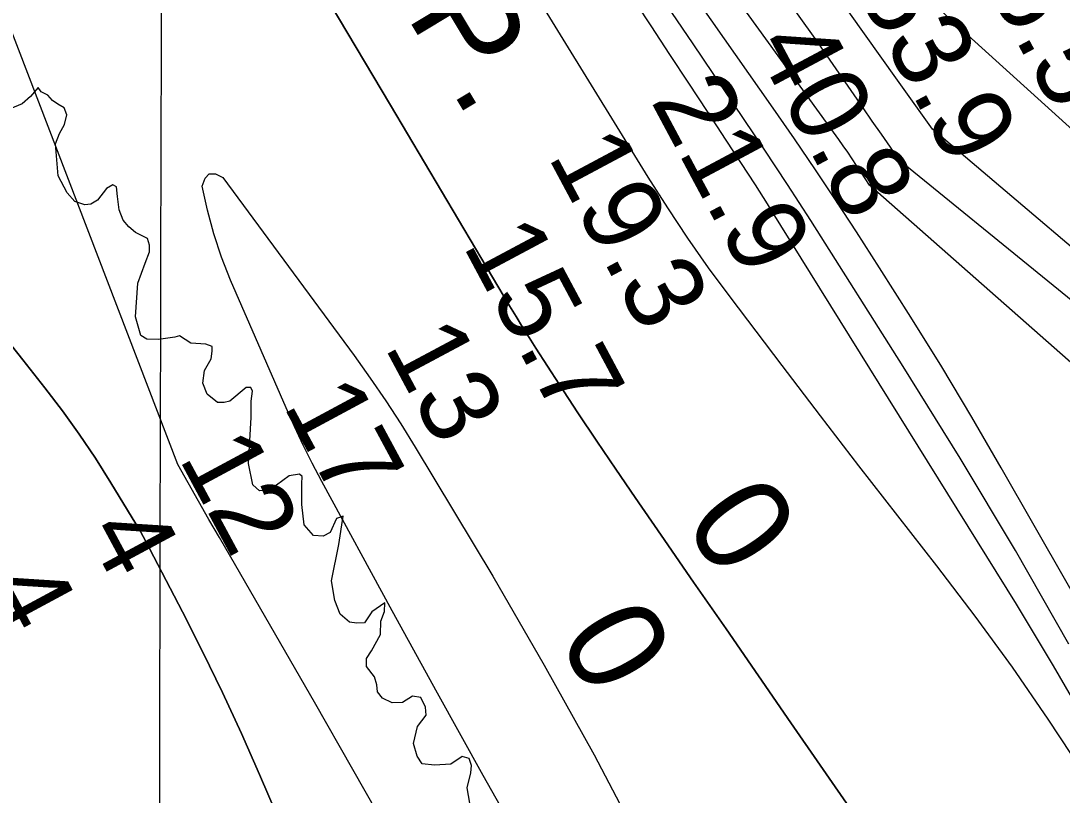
# Model space of a CAD drawing. Extents: x 3172297 to 3210190, y 958463 to 983887.
# Drawn here: x 3197314 to 3198204, y 978496 to 979158 of the extents above; entities that cross this region are included whole.
import ezdxf

# ---------------------------------------------------------------- set-up
doc = ezdxf.new("R2010")
doc.units = 0
for name, color, linetype in [('V-GRID-MAJR', 7, 'Continuous'), ('V-RIVR-EDGE', 7, 'Continuous'), ('V-RIVR-RANG', 7, 'Continuous'), ('V-TOPO-DPTH', 7, 'Continuous'), ('V-TOPO-MAJR', 7, 'Continuous'), ('V-TOPO-MAJR-IDEN', 7, 'Continuous'), ('V-TOPO-MINR', 7, 'Continuous'), ('V-TOPO-WATR', 7, 'Continuous'), ('V-TOPO-WATR-IDEN', 7, 'Continuous')]:
    doc.layers.add(name, color=color, linetype=linetype)

msp = doc.modelspace()

# ---------------------------------------------------------------- linework, layer by layer
at = {"layer": 'V-GRID-MAJR'}
msp.add_spline([(3197398.305, 963867.904), (3197412.4080000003, 969928.193), (3197426.518, 975991.567), (3197440.629, 982054.993), (3197440.636, 982058.025)], degree=3, dxfattribs=at)
at = {"layer": 'V-RIVR-EDGE'}
for points in [[(3197640.0281867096, 978574.8536595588), (3197631.195336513, 978574.5709437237), (3197622.9821395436, 978578.550492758), (3197618.73192391, 978584.0430271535), (3197618.1378753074, 978590.1356347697), (3197616.0225574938, 978596.8411179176), (3197609.3441851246, 978605.6897827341), (3197609.3615058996, 978612.6945494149), (3197613.6410915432, 978619.079662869), (3197621.289609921, 978633.0703693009), (3197621.6227819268, 978644.6427090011), (3197624.6886657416, 978652.8581652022), (3197625.011294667, 978660.1667338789), (3197613.723930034, 978652.5807209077), (3197607.609483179, 978643.1545751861), (3197600.9085184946, 978642.8665878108), (3197594.819676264, 978643.7953145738), (3197586.6132569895, 978650.5158592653), (3197582.0735478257, 978662.1002482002), (3197579.3747244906, 978679.1621099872), (3197585.542639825, 978710.2116658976), (3197589.256793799, 978734.2624797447), (3197583.465728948, 978732.4494577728), (3197578.2581696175, 978720.2800571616), (3197572.1595373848, 978717.2495679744), (3197563.938056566, 978717.8790112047), (3197556.042216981, 978727.0352434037), (3197553.953256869, 978744.4001541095), (3197553.996935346, 978762.064348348), (3197554.3173050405, 978768.4592518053), (3197551.8853829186, 978770.2926068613), (3197543.0495204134, 978768.7916707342), (3197532.3705128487, 978760.8995965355), (3197525.050648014, 978756.653899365), (3197517.739820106, 978756.0628630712), (3197511.96607603, 978761.25460778), (3197508.356599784, 978779.5369490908), (3197510.5856322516, 978818.8192819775), (3197510.6202738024, 978832.8288153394), (3197511.8595802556, 978841.3533450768), (3197510.344335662, 978844.4026611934), (3197506.385119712, 978844.4124511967), (3197492.3469694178, 978832.8739999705), (3197487.47107594, 978831.6678289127), (3197481.6845295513, 978831.6821373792), (3197472.869753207, 978838.7087432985), (3197469.238437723, 978848.1589874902), (3197470.788323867, 978859.119204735), (3197476.295166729, 978869.1559667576), (3197477.224646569, 978875.5493640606), (3197477.234436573, 978879.5085800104), (3197471.7577167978, 978881.6540209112), (3197458.9679098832, 978882.294760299), (3197449.2379621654, 978888.7145153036), (3197445.275733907, 978887.5060850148), (3197431.261682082, 978885.7133961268), (3197421.515919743, 978885.7374945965), (3197416.34676735, 978889.1004027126), (3197411.8176012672, 978904.9485626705), (3197413.716474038, 978933.8767761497), (3197419.8497478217, 978950.9167986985), (3197423.528507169, 978960.6535241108), (3197423.5428156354, 978966.4400704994), (3197422.0335956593, 978971.9258272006), (3197411.6915254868, 978977.1288680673), (3197405.9170283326, 978982.0160577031), (3197401.05845563, 978987.8146533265), (3197397.730189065, 978996.6550342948), (3197396.235277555, 979007.927337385), (3197395.34194542, 979016.1525835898), (3197392.3009131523, 979017.9874448), (3197386.8106379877, 979014.6508943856), (3197379.1726626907, 979004.9239589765), (3197373.3770793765, 979001.2836065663), (3197368.502692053, 979000.6865456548), (3197359.678125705, 979003.7539356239), (3197353.3005430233, 979011.0790719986), (3197345.4182588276, 979025.7172955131), (3197343.354150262, 979053.1325236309), (3197346.7260953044, 979061.9563369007), (3197351.0086932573, 979069.5596706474), (3197352.85635678, 979077.7781391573), (3197350.7395328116, 979083.8745121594), (3197345.2650722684, 979086.9336182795), (3197340.704276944, 979089.9904651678), (3197336.7563571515, 979094.5685812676), (3197330.977341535, 979097.6284404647), (3197328.549937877, 979101.2891259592), (3197321.8301462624, 979093.3872617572), (3197314.810318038, 979087.3134810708), (3197304.4449024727, 979083.0753146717)], [(3197698.8829354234, 978482.122820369), (3197695.277224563, 978501.9279370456), (3197698.3544045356, 978514.7117193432), (3197698.979329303, 978521.1058697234), (3197697.1663073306, 978526.8969345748), (3197691.0797243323, 978528.7393265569), (3197681.3173942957, 978522.0632134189), (3197667.3056017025, 978521.1841897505), (3197656.9537415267, 978522.4280146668), (3197652.7065382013, 978529.1387693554), (3197649.3827900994, 978539.8064807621), (3197652.7690436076, 978554.4168404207), (3197660.4070189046, 978564.1437758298), (3197659.8144764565, 978570.8454935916), (3197655.571038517, 978579.0790236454), (3197648.5692841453, 978580.314564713), (3197640.0281867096, 978574.8536595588)]]:
    msp.add_lwpolyline(points, dxfattribs=at)
at = {"layer": 'V-TOPO-DPTH'}
for points in [[(3198227.5922705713, 978553.2143894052), (3198196.812191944, 978606.3925031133), (3198165.078387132, 978659.0354572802), (3197955.71340017, 978996.0870871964), (3197952.273604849, 979001.5832046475), (3197948.8091687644, 979007.0636287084), (3197945.307771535, 979012.520512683), (3197941.7817335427, 979017.9617032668), (3197916.8781028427, 979056.1085421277), (3197900.8625050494, 979080.5987337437), (3197884.821224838, 979105.0720626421), (3197868.741420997, 979129.5200974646), (3197852.6359347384, 979153.9512695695), (3197483.33, 979713.21), (3197320.61, 979607.63)], [(3198024.9626859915, 978481.2314800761), (3197972.193284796, 978557.6195870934), (3197944.467257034, 978597.7479545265), (3197916.7366354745, 978637.8731465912), (3197888.999123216, 978677.9935756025), (3197861.257017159, 978718.1108292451), (3197838.888197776, 978750.4519536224), (3197822.439376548, 978774.4714082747), (3197806.140286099, 978798.5910359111), (3197790.0657918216, 978822.8609230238), (3197774.1410283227, 978847.2309831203), (3197754.106486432, 978878.2033306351), (3197748.363069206, 978887.1944598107), (3197742.6886376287, 978896.2283735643), (3197737.1176845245, 978905.3264641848), (3197731.615717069, 978914.4673393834), (3197629.6466687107, 979086.0862146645), (3197578.0599687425, 979172.9623942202), (3197526.5044643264, 979259.8570710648), (3197474.99575324, 979346.7794938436), (3197423.5182377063, 979433.7204139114), (3197320.61, 979607.63)], [(3197320.61, 979607.63), (3197423.5182377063, 979433.7204139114), (3197474.99575324, 979346.7794938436), (3197526.5044643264, 979259.8570710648), (3197578.0599687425, 979172.9623942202), (3197629.6466687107, 979086.0862146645), (3197731.615717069, 978914.4673393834), (3197737.1176845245, 978905.3264641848), (3197742.6886376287, 978896.2283735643), (3197748.363069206, 978887.1944598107), (3197754.106486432, 978878.2033306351), (3197774.1410283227, 978847.2309831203), (3197790.0657918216, 978822.8609230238), (3197806.140286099, 978798.5910359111), (3197822.439376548, 978774.4714082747), (3197838.888197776, 978750.4519536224), (3197861.257017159, 978718.1108292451), (3197888.999123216, 978677.9935756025), (3197916.7366354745, 978637.8731465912), (3197944.467257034, 978597.7479545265), (3197972.193284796, 978557.6195870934), (3198024.9626859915, 978481.2314800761)], [(3197669.0190236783, 978161.54911724), (3197517.8531796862, 978513.2471548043), (3197502.2630982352, 978548.4508313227), (3197486.165188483, 978583.4139168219), (3197469.305536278, 978618.0161157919), (3197451.9380557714, 978652.377723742), (3197420.312758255, 978713.2823879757), (3197418.3386304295, 978716.9895868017), (3197416.3138839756, 978720.6682363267), (3197414.213209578, 978724.304061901), (3197412.0619165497, 978727.9113381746), (3197390.6220291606, 978763.0276986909), (3197377.3531955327, 978783.9220213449), (3197363.6062822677, 978804.4843685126), (3197349.142249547, 978824.5487524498), (3197334.200137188, 978844.2811609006), (3197315.333023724, 978868.303477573), (3197290.221111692, 978899.475577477)], [(3197290.221111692, 978899.475577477), (3197315.333023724, 978868.303477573), (3197334.200137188, 978844.2811609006), (3197349.142249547, 978824.5487524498), (3197363.6062822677, 978804.4843685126), (3197377.3531955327, 978783.9220213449), (3197390.6220291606, 978763.0276986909), (3197412.0619165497, 978727.9113381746), (3197414.213209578, 978724.304061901), (3197416.3138839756, 978720.6682363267), (3197418.3386304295, 978716.9895868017), (3197420.312758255, 978713.2823879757), (3197451.9380557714, 978652.377723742), (3197469.305536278, 978618.0161157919), (3197486.165188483, 978583.4139168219), (3197502.2630982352, 978548.4508313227), (3197517.8531796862, 978513.2471548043), (3197669.0190236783, 978161.54911724)]]:
    msp.add_lwpolyline(points, dxfattribs=at)
at = {"layer": 'V-TOPO-MAJR'}
msp.add_lwpolyline([(3198544.390161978, 978572.7378258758), (3198039.2913209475, 979017.5056756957), (3198035.7401934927, 979023.2517317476), (3198032.1109734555, 979028.948786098), (3198028.4296916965, 979034.6131726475), (3198024.6730183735, 979040.2279311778), (3198020.8679262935, 979045.809214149), (3198016.990206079, 979051.3402837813), (3198013.0640671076, 979056.8378778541), (3197745.3815748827, 979426.5283406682), (3197708.144064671, 979478.4434283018), (3197671.2183867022, 979530.5772948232), (3197634.7604570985, 979583.0393296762), (3197598.6143597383, 979635.7201434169), (3197526.79, 979741.41)], dxfattribs=at)
at = {"layer": 'V-TOPO-MAJR-IDEN'}
for points in [[(3197555.048521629, 978795.2479570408), (3197547.597157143, 978811.068900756), (3197540.4250869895, 978827.0259630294), (3197492.9835234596, 978936.4559150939), (3197485.3050832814, 978956.0236820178), (3197478.56521075, 978975.8738316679), (3197473.2331896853, 978996.147555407), (3197468.8397362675, 979016.7036618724), (3197471.150948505, 979023.4935526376), (3197474.662142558, 979027.4839891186), (3197479.973309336, 979027.2752441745), (3197486.4844579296, 979024.2670449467), (3197598.7422380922, 978871.7454360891), (3197612.4268917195, 978852.5914018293), (3197625.7427078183, 978833.1917899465), (3197638.5052676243, 978813.4238116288), (3197650.8989899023, 978793.4102556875), (3197717.148460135, 978682.9738316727), (3197761.3223772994, 978606.9821315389), (3197804.075592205, 978530.2245670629), (3197844.6977537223, 978452.3182060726)], [(3197748.5457197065, 978442.2632373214), (3197709.004833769, 978512.3997696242), (3197669.9651260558, 978582.8165009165), (3197631.2595371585, 978653.4200315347), (3197571.0684279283, 978764.150543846), (3197562.9188276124, 978779.631191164), (3197555.048521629, 978795.2479570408)]]:
    msp.add_lwpolyline(points, dxfattribs=at)
at = {"layer": 'V-TOPO-MINR'}
for points in [[(3198383.682157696, 978910.3766194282), (3198105.649322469, 979162.3321839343), (3198082.090992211, 979185.3596651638), (3198059.440009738, 979209.2023422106), (3198038.150048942, 979234.2678129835), (3198017.7674359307, 979260.1484795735), (3197978.7127866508, 979312.6843320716), (3197939.66623561, 979365.5779715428), (3197900.856974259, 979418.6439349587), (3197862.4036474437, 979471.9683842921), (3197824.187610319, 979525.4651575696), (3197715.5780614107, 979678.5828560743), (3197700.383122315, 979699.6632374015), (3197684.977327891, 979720.5858756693), (3197669.255250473, 979741.2718993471), (3197653.3223177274, 979761.8001799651), (3197621.14, 979802.62)], [(3198496.331841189, 978723.3118719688), (3198093.3423781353, 979065.4706717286), (3198083.3630521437, 979079.4453267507), (3198073.3954212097, 979093.4283258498), (3198063.435586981, 979107.4168876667), (3197951.8613176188, 979264.2614872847), (3197889.6254680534, 979349.749066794), (3197826.1641878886, 979434.2956531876), (3197760.8647618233, 979517.4307499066), (3197694.3399051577, 979599.6248535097), (3197559.45, 979762.6)], [(3198445.6839107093, 978729.0505104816), (3198065.0868647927, 979038.8164171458), (3198057.3211529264, 979050.03713774), (3198049.5553252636, 979061.25777819), (3198041.7893239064, 979072.4782984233), (3198034.0232067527, 979083.698738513), (3197992.878210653, 979143.1438020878), (3197964.155114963, 979183.8020388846), (3197934.9199317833, 979224.0810329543), (3197904.9166173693, 979263.7911629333), (3197874.4012154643, 979303.1220501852), (3197848.164947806, 979336.275242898), (3197807.6595075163, 979387.9320892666), (3197767.46422998, 979439.8269636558), (3197727.734196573, 979492.078880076), (3197688.314325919, 979544.5688245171), (3197646.367290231, 979600.9465975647), (3197628.310949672, 979625.5382034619), (3197610.4643275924, 979650.279079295), (3197592.932283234, 979675.2438600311), (3197575.609957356, 979700.3579107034), (3197541.2800000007, 979750.81)], [(3198375.617263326, 978385.0771217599), (3198152.131584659, 978775.7524252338), (3198126.900638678, 978819.0448772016), (3198101.20951153, 978862.0574068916), (3198074.8281126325, 978904.6500531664), (3198047.9865325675, 978946.962777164), (3198028.206296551, 978977.5951678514), (3198010.7650056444, 979004.2845604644), (3197993.131120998, 979030.8445648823), (3197975.208345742, 979057.2104870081), (3197957.0929767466, 979083.4470209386), (3197851.1239148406, 979235.1445465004), (3197793.9316726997, 979317.4604039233), (3197737.0187539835, 979399.9678930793), (3197680.524820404, 979482.7628298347), (3197624.310210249, 979565.7493983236), (3197512.3000000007, 979732.01)], [(3198209.8799525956, 978624.9317523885), (3198164.194779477, 978704.9820982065), (3198116.8220269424, 978784.0454603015), (3198068.324221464, 978862.4508332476), (3197989.1950795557, 978987.3951067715), (3197979.350443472, 979002.7907016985), (3197969.416846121, 979018.1281265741), (3197959.349806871, 979033.3782963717), (3197949.193806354, 979048.5702961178), (3197888.482788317, 979138.533773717), (3197847.951498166, 979198.6953849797), (3197807.4828104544, 979258.8990065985), (3197767.1080264, 979319.1656437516), (3197726.7958447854, 979379.4742912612), (3197497.8200000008, 979722.61)], [(3198227.5922705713, 978553.2143894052), (3198196.812191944, 978606.3925031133), (3198165.078387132, 978659.0354572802), (3197955.71340017, 978996.0870871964), (3197952.273604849, 979001.5832046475), (3197948.8091687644, 979007.0636287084), (3197945.307771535, 979012.520512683), (3197941.7817335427, 979017.9617032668), (3197916.8781028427, 979056.1085421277), (3197900.8625050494, 979080.5987337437), (3197884.821224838, 979105.0720626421), (3197868.741420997, 979129.5200974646), (3197852.6359347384, 979153.9512695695), (3197483.33, 979713.21)], [(3198222.041404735, 978515.2993132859), (3198192.2913884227, 978560.5282114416), (3198161.6681920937, 978605.1384523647), (3198129.7352257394, 978648.8207074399), (3198096.929079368, 978691.8843052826), (3198063.5797264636, 978734.570145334), (3198030.3810487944, 978777.3722194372), (3197997.4083839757, 978820.3486446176), (3197964.5863943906, 978863.4413038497), (3197920.2429491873, 978921.9800637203), (3197901.8529161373, 978947.0055903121), (3197883.959879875, 978972.3709852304), (3197866.812338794, 978998.2461826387), (3197850.1617945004, 979024.4612483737), (3197750.8649498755, 979185.9420631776), (3197699.8226731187, 979269.6935375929), (3197649.2267584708, 979353.7114011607), (3197599.300386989, 979438.1288484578), (3197549.8203776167, 979522.8126849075), (3197451.5300000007, 979692.5800000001)], [(3197630.3018737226, 978459.9987724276), (3197597.6553137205, 978517.6022851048), (3197564.7786191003, 978575.0747611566), (3197531.7485013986, 978632.459879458), (3197483.448259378, 978715.9878512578), (3197474.4932380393, 978731.5661660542), (3197465.5916093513, 978747.1747498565), (3197456.770069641, 978762.8287371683), (3197448.0019225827, 978778.5129934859), (3197233.7101809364, 979336.6081315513)], [(3197669.0190236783, 978161.54911724), (3197517.8531796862, 978513.2471548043), (3197502.2630982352, 978548.4508313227), (3197486.165188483, 978583.4139168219), (3197469.305536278, 978618.0161157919), (3197451.9380557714, 978652.377723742), (3197420.312758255, 978713.2823879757), (3197418.3386304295, 978716.9895868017), (3197416.3138839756, 978720.6682363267), (3197414.213209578, 978724.304061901), (3197412.0619165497, 978727.9113381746), (3197390.6220291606, 978763.0276986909), (3197377.3531955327, 978783.9220213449), (3197363.6062822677, 978804.4843685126), (3197349.142249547, 978824.5487524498), (3197334.200137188, 978844.2811609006), (3197315.333023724, 978868.303477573), (3197290.221111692, 978899.475577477)]]:
    msp.add_lwpolyline(points, dxfattribs=at)
at = {"layer": 'V-TOPO-WATR'}
msp.add_lwpolyline([(3198024.9626859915, 978481.2314800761), (3197972.193284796, 978557.6195870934), (3197944.467257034, 978597.7479545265), (3197916.7366354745, 978637.8731465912), (3197888.999123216, 978677.9935756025), (3197861.257017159, 978718.1108292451), (3197838.888197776, 978750.4519536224), (3197822.439376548, 978774.4714082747), (3197806.140286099, 978798.5910359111), (3197790.0657918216, 978822.8609230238), (3197774.1410283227, 978847.2309831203), (3197754.106486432, 978878.2033306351), (3197748.363069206, 978887.1944598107), (3197742.6886376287, 978896.2283735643), (3197737.1176845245, 978905.3264641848), (3197731.615717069, 978914.4673393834), (3197629.6466687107, 979086.0862146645), (3197578.0599687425, 979172.9623942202), (3197526.5044643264, 979259.8570710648), (3197474.99575324, 979346.7794938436), (3197423.5182377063, 979433.7204139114), (3197320.61, 979607.63)], dxfattribs=at)

# ---------------------------------------------------------------- texts
at = {"layer": 'V-RIVR-RANG'}
for s, height, rotation, p in [('56.5', 67, 298.12832571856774, (3198116.15931418, 979231.9529948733)), ('53.9', 67, 298.12832571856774, (3198027.9649558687, 979184.8176204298)), ('40.8', 67, 298.12832571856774, (3197940.01931418, 979137.2179948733)), ('21.9', 67, 298.12832571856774, (3197851.824955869, 979090.0826204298)), ('19.3', 67, 298.12832571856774, (3197763.87931418, 979042.4819948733)), ('15.7', 67, 298.12832571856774, (3197691.105327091, 978966.5021625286)), ('13', 67, 298.12832571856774, (3197624.17629943, 978879.5877068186)), ('17', 66.99999999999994, 298.3102777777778, (3197537.5429085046, 978829.2779674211)), ('12', 66.99999999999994, 298.3102777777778, (3197448.2218362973, 978784.2324625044)), ('4', 66.99999999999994, 298.3102777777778, (3197368.7837480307, 978720.8401495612)), ('4', 66.99999999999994, 298.3102777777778, (3197280.713748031, 978673.4731495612))]:
    msp.add_text(s, height=height, rotation=rotation, dxfattribs=at).set_placement(p)
at = {"layer": 'V-TOPO-MAJR-IDEN'}
for height, rotation, p in [(83, 304.6648487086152, (3197879.0673352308, 978728.8376284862)), (82.99999999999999, 299.1173804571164, (3197771.9436649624, 978630.5558501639))]:
    msp.add_text('0', height=height, rotation=rotation, dxfattribs=at).set_placement(p)
at = {"layer": 'V-TOPO-WATR-IDEN'}
msp.add_text('L.W.R.P.', height=83, rotation=301.07012879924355, dxfattribs=at).set_placement((3197467.9571063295, 979453.2336287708))

doc.saveas('drawing.dxf')
